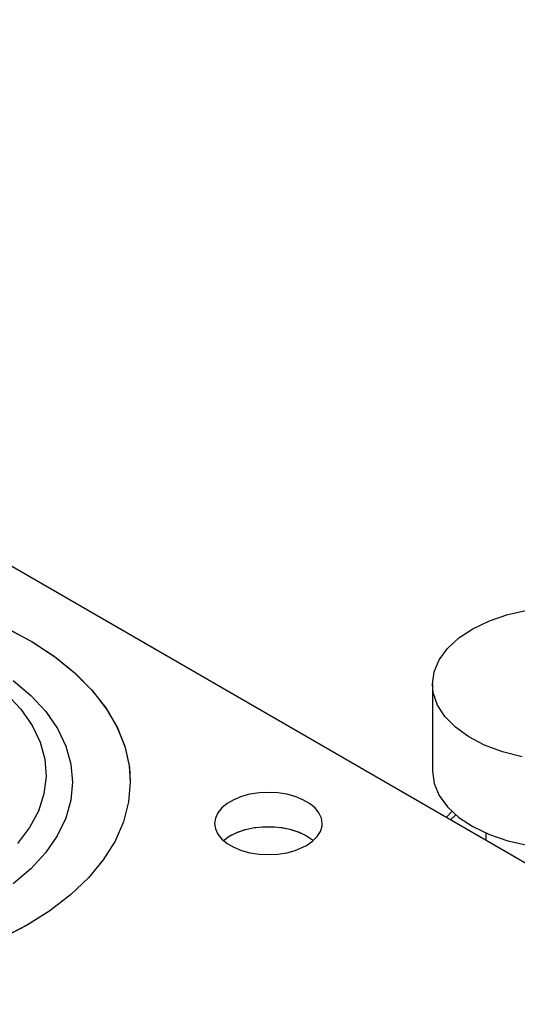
# Model space of a CAD drawing. Header units: inches. Extents: x 3 to 351, y 4 to 271.
# Tile 287 of 530: x 90.51 to 91.67, y 259.44 to 261.75. Entities that reach past the tile are written whole.
import ezdxf

# ---------------------------------------------------------------- set-up
doc = ezdxf.new("R2010")
doc.units = ezdxf.units.IN
doc.header["$LTSCALE"] = 0.5
doc.header["$MEASUREMENT"] = 0
doc.layers.add('DSS', color=7, linetype='Continuous')

msp = doc.modelspace()

# ---------------------------------------------------------------- linework, layer by layer
at = {"layer": 'DSS', "color": 30, "linetype": 'Continuous'}
for p, q in [((77.5758, 267.9231), (98.347, 255.931)), ((90.4798, 260.3214), (90.5387, 260.2894)), ((90.5387, 260.2894), (90.5918, 260.2543)), ((90.5918, 260.2543), (90.6386, 260.2162)), ((90.6386, 260.2162), (90.6787, 260.1757)), ((90.6787, 260.1757), (90.7116, 260.1331)), ((90.7116, 260.1331), (90.7371, 260.0888)), ((90.7371, 260.0888), (90.7549, 260.0433)), ((90.7549, 260.0433), (90.7648, 259.997)), ((90.7648, 259.997), (90.767, 259.9624)), ((90.767, 259.9624), (90.763, 259.9158)), ((91.0093, 259.9211), (90.9938, 259.9122)), ((91.0273, 259.9284), (91.0093, 259.9211)), ((91.0472, 259.9338), (91.0273, 259.9284)), ((91.0685, 259.9371), (91.0472, 259.9338)), ((91.0903, 259.9382), (91.0685, 259.9371)), ((91.1122, 259.9371), (91.0903, 259.9382)), ((91.1334, 259.9338), (91.1122, 259.9371)), ((91.1533, 259.9284), (91.1334, 259.9338)), ((91.1713, 259.9211), (91.1533, 259.9284)), ((91.1869, 259.9122), (91.1713, 259.9211)), ((90.763, 259.9158), (90.7511, 259.8696)), ((90.9812, 259.9018), (90.9719, 259.8903)), ((90.9938, 259.9122), (90.9812, 259.9018)), ((91.1995, 259.9018), (91.1869, 259.9122)), ((91.2087, 259.8903), (91.1995, 259.9018)), ((90.9662, 259.878), (90.9643, 259.8654)), ((90.9719, 259.8903), (90.9662, 259.878)), ((91.2144, 259.878), (91.2087, 259.8903)), ((91.2163, 259.8654), (91.2144, 259.878)), ((90.7511, 259.8696), (90.7313, 259.8244)), ((90.9643, 259.8654), (90.9662, 259.8528)), ((90.9662, 259.8528), (90.9719, 259.8405)), ((91.0181, 259.845), (91.0371, 259.8513)), ((91.0371, 259.8513), (91.0577, 259.8557)), ((91.0577, 259.8557), (91.0794, 259.8579)), ((91.0794, 259.8579), (91.1013, 259.8579)), ((91.1013, 259.8579), (91.1229, 259.8557)), ((91.1229, 259.8557), (91.1436, 259.8513)), ((91.1436, 259.8513), (91.1626, 259.845)), ((91.212, 259.8466), (91.2159, 259.8591)), ((91.2159, 259.8591), (91.2163, 259.8654)), ((90.9719, 259.8405), (90.9812, 259.829)), ((90.9812, 259.829), (90.9938, 259.8187)), ((90.9851, 259.8254), (90.9987, 259.8354)), ((90.9987, 259.8354), (91.0012, 259.8368)), ((91.0012, 259.8368), (91.0181, 259.845)), ((91.1626, 259.845), (91.1794, 259.8368)), ((91.1794, 259.8368), (91.1935, 259.8271)), ((91.1935, 259.8237), (91.2045, 259.8347)), ((91.2045, 259.8347), (91.212, 259.8466)), ((90.7313, 259.8244), (90.7038, 259.7805)), ((90.9938, 259.8187), (91.0093, 259.8097)), ((91.0093, 259.8097), (91.0273, 259.8024)), ((91.1533, 259.8024), (91.1713, 259.8097)), ((91.1713, 259.8097), (91.1794, 259.814)), ((91.1794, 259.814), (91.1935, 259.8237)), ((91.1935, 259.8271), (91.1956, 259.8254)), ((91.0273, 259.8024), (91.0472, 259.7971)), ((91.0472, 259.7971), (91.0685, 259.7938)), ((91.0685, 259.7938), (91.0903, 259.7927)), ((91.0903, 259.7927), (91.1122, 259.7938)), ((91.1122, 259.7938), (91.1334, 259.7971)), ((91.1334, 259.7971), (91.1533, 259.8024)), ((90.7038, 259.7805), (90.669, 259.7384)), ((90.669, 259.7384), (90.6272, 259.6985)), ((90.6272, 259.6985), (90.5787, 259.6612)), ((90.5787, 259.6612), (90.5277, 259.6289)), ((90.5277, 259.6289), (90.4678, 259.5976))]:
    msp.add_line(p, q, dxfattribs=at)
at = {"layer": 'DSS', "color": 9, "linetype": 'Continuous'}
for p, q in [((91.6508, 260.354), (91.6973, 260.3645)), ((91.5692, 260.3211), (91.6077, 260.3394)), ((91.6077, 260.3394), (91.6508, 260.354)), ((91.5362, 260.2994), (91.5692, 260.3211)), ((91.5097, 260.2749), (91.5362, 260.2994)), ((91.4902, 260.2484), (91.5097, 260.2749)), ((91.4783, 260.2204), (91.4902, 260.2484)), ((91.4743, 260.1916), (91.4783, 260.2204)), ((91.4743, 260.1916), (91.4743, 259.9875)), ((91.4764, 260.1708), (91.4743, 260.1916)), ((91.4861, 260.1425), (91.4764, 260.1708)), ((91.5035, 260.1155), (91.4861, 260.1425)), ((91.5282, 260.0904), (91.5035, 260.1155)), ((91.5594, 260.0679), (91.5282, 260.0904)), ((91.5965, 260.0485), (91.5594, 260.0679)), ((91.6384, 260.0328), (91.5965, 260.0485)), ((91.6841, 260.0212), (91.6384, 260.0328)), ((91.4743, 259.9875), (91.4783, 259.9587)), ((91.4783, 259.9587), (91.4902, 259.9307)), ((91.4902, 259.9307), (91.5097, 259.9041)), ((91.5097, 259.9041), (91.5362, 259.8797)), ((91.507, 259.88), (91.52, 259.8936)), ((91.5169, 259.8743), (91.5291, 259.8854)), ((91.5362, 259.8797), (91.5692, 259.858)), ((91.0338, 259.8504), (91.0543, 259.8551)), ((91.0543, 259.8551), (91.0758, 259.8577)), ((91.0758, 259.8577), (91.0977, 259.858)), ((91.0977, 259.858), (91.1195, 259.8562)), ((91.1195, 259.8562), (91.1403, 259.8522)), ((91.1403, 259.8522), (91.1596, 259.8462)), ((91.5692, 259.858), (91.6077, 259.8397)), ((90.9851, 259.8254), (90.9987, 259.8354)), ((90.9987, 259.8354), (91.0151, 259.8438)), ((91.0151, 259.8438), (91.0338, 259.8504)), ((91.1596, 259.8462), (91.1769, 259.8383)), ((91.1769, 259.8383), (91.1914, 259.8288)), ((91.1914, 259.8288), (91.1956, 259.8254)), ((91.5993, 259.8431), (91.5993, 259.8267)), ((91.6077, 259.8397), (91.6508, 259.8251)), ((91.6508, 259.8251), (91.6973, 259.8146))]:
    msp.add_line(p, q, dxfattribs=at)
at = {"layer": 'DSS', "color": 11, "linetype": 'Continuous'}
for p, q in [((90.4759, 260.3233), (90.5351, 260.2916)), ((90.5351, 260.2916), (90.5885, 260.2566)), ((90.5885, 260.2566), (90.6358, 260.2187)), ((90.6358, 260.2187), (90.6763, 260.1784)), ((90.6763, 260.1784), (90.7097, 260.1359)), ((90.7097, 260.1359), (90.7357, 260.0917)), ((90.7357, 260.0917), (90.754, 260.0463)), ((90.754, 260.0463), (90.7644, 260)), ((90.7644, 260), (90.767, 259.9624)), ((90.767, 259.9624), (90.763, 259.9158)), ((90.763, 259.9158), (90.7511, 259.8696)), ((90.7511, 259.8696), (90.7313, 259.8244)), ((90.7313, 259.8244), (90.7038, 259.7805)), ((90.7038, 259.7805), (90.669, 259.7384)), ((90.669, 259.7384), (90.6272, 259.6985)), ((90.6272, 259.6985), (90.5787, 259.6612)), ((90.5787, 259.6612), (90.5241, 259.6268)), ((90.5241, 259.6268), (90.4638, 259.5957))]:
    msp.add_line(p, q, dxfattribs=at)
at = {"layer": 'DSS', "color": 96, "linetype": 'Continuous'}
for p, q in [((90.4932, 260.2002), (90.5345, 260.1649)), ((90.4773, 260.1683), (90.5108, 260.1326)), ((90.5345, 260.1649), (90.569, 260.1272)), ((90.5108, 260.1326), (90.5372, 260.0949)), ((90.569, 260.1272), (90.5963, 260.0876)), ((90.5372, 260.0949), (90.556, 260.0557)), ((90.5963, 260.0876), (90.616, 260.0465)), ((90.556, 260.0557), (90.5669, 260.0156)), ((90.616, 260.0465), (90.6278, 260.0045)), ((90.5669, 260.0156), (90.5699, 259.975)), ((90.6278, 260.0045), (90.6317, 259.9624)), ((90.5699, 259.975), (90.5649, 259.9345)), ((90.6317, 259.9624), (90.6277, 259.9198)), ((90.5649, 259.9345), (90.552, 259.8945)), ((90.6277, 259.9198), (90.6158, 259.8778)), ((90.552, 259.8945), (90.5314, 259.8557)), ((90.6158, 259.8778), (90.596, 259.8367)), ((90.5314, 259.8557), (90.5032, 259.8184)), ((90.596, 259.8367), (90.5687, 259.7971)), ((90.5687, 259.7971), (90.5341, 259.7595)), ((90.5341, 259.7595), (90.4927, 259.7242))]:
    msp.add_line(p, q, dxfattribs=at)

doc.saveas('drawing.dxf')
